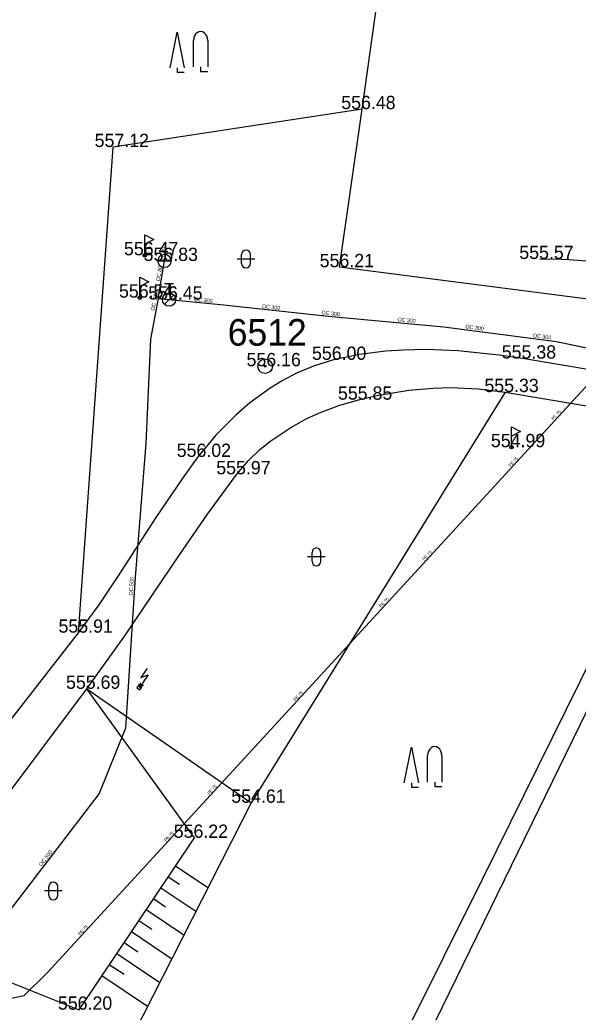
# Model space of a CAD drawing. Extents: x -669393 to -668650, y -1126925 to -1126294.
# Drawn here: x -668980.6 to -668949.1, y -1126476.4 to -1126420.4 of the extents above; entities that cross this region are included whole.
import ezdxf

# ---------------------------------------------------------------- set-up
doc = ezdxf.new("R2010")
doc.units = 0
for name, color, linetype in [('G_Bod_tecka', 7, 'Continuous'), ('G_Bod_vyska', 7, 'Continuous'), ('G_Bodove_pole', 7, 'Continuous'), ('G_Breh_Teren', 7, 'Continuous'), ('G_Cesty_Schody', 7, 'Continuous'), ('G_Objekty-Studny', 7, 'Continuous'), ('G_Ploty', 7, 'Continuous'), ('G_Site-plynovod', 7, 'Continuous'), ('G_Site-Rozvadece', 7, 'Continuous'), ('G_Site-vodovod', 7, 'Continuous'), ('G_Vyskove_srafy', 7, 'Continuous'), ('G_Z_SPOJE_podz_geodeticky', 7, 'Continuous'), ('G_Z_SPOJE_podz_priblizne', 7, 'Continuous'), ('G_Z_VODA_podz_kotovane', 7, 'Continuous'), ('G_Zelen-rozhrani', 7, 'Continuous'), ('G_Zelen-Znacky', 7, 'Continuous'), ('Vrstva 25', 7, 'Continuous'), ('Vrstva 26', 7, 'Continuous'), ('Vrstva 4', 7, 'Continuous'), ('Vrstva 6', 7, 'Continuous'), ('Vrstva 7', 7, 'Continuous')]:
    doc.layers.add(name, color=color, linetype=linetype)

msp = doc.modelspace()

# ---------------------------------------------------------------- linework, layer by layer
at = {"layer": 'G_Bod_tecka'}
for p, q in [((-668961.28, -1126425.45), (-668961.28, -1126425.45)), ((-668975.36, -1126427.59), (-668975.36, -1126427.59)), ((-668973.55, -1126433.7), (-668973.55, -1126433.7)), ((-668972.44, -1126434.02), (-668972.44, -1126434.02)), ((-668962.56, -1126434.37), (-668962.56, -1126434.37)), ((-668951.24, -1126433.91), (-668951.24, -1126433.91)), ((-668973.83, -1126436.09), (-668973.83, -1126436.09)), ((-668972.18, -1126436.2), (-668972.18, -1126436.2)), ((-668966.76, -1126439.96), (-668966.76, -1126439.96)), ((-668962.89, -1126439.6), (-668962.89, -1126439.6)), ((-668952.23, -1126439.53), (-668952.23, -1126439.53)), ((-668953.21, -1126441.42), (-668953.21, -1126441.42)), ((-668961.48, -1126441.85), (-668961.48, -1126441.85)), ((-668952.84, -1126444.53), (-668952.84, -1126444.53)), ((-668970.55, -1126445.08), (-668970.55, -1126445.08)), ((-668968.35, -1126446.06), (-668968.35, -1126446.06)), ((-668977.32, -1126455), (-668977.32, -1126455)), ((-668976.82, -1126458.17), (-668976.82, -1126458.17)), ((-668967.55, -1126464.6), (-668967.55, -1126464.6)), ((-668970.74, -1126466.58), (-668970.74, -1126466.58)), ((-668977.26, -1126476.28), (-668977.26, -1126476.28))]:
    msp.add_line(p, q, dxfattribs=at)
at = {"layer": 'G_Bodove_pole'}
for radius in [0.412, 0.05]:
    msp.add_circle((-668966.76, -1126439.96), radius, dxfattribs=at)
at = {"layer": 'G_Breh_Teren'}
for p, q in [((-668976.82, -1126458.17), (-668967.55, -1126464.6)), ((-668970.74, -1126466.58), (-668976.82, -1126458.17)), ((-668967.55, -1126464.6), (-668976.78, -1126482.76)), ((-668977.26, -1126476.28), (-668970.74, -1126466.58)), ((-668987.39, -1126472.25), (-668977.26, -1126476.28))]:
    msp.add_line(p, q, dxfattribs=at)
msp.add_lwpolyline([(-668951.24, -1126433.91), (-668950.43, -1126433.89), (-668949.6, -1126433.93), (-668947.91, -1126434.06), (-668947.09, -1126434.06), (-668946.69, -1126434.03), (-668946.31, -1126433.97), (-668945.94, -1126433.88), (-668945.59, -1126433.74), (-668945.25, -1126433.57), (-668944.94, -1126433.34), (-668940.63, -1126429.73)], dxfattribs=at)
at = {"layer": 'G_Cesty_Schody'}
for points in [[(-668943.72, -1126440.95), (-668952.23, -1126439.53), (-668953.55, -1126439.33), (-668955.88, -1126439.09), (-668957.64, -1126439.02), (-668958.96, -1126439.05), (-668959.95, -1126439.11), (-668961.42, -1126439.3), (-668962.89, -1126439.6), (-668964.03, -1126439.95), (-668964.99, -1126440.36), (-668965.8, -1126440.78), (-668966.48, -1126441.2), (-668967.62, -1126442.03), (-668968.42, -1126442.72), (-668969.54, -1126443.86), (-668970.55, -1126445.08), (-668971.45, -1126446.31), (-668972.92, -1126448.5), (-668975.05, -1126451.8), (-668976.15, -1126453.42), (-668977.32, -1126455), (-668982.36, -1126461.46)], [(-668987.39, -1126472.25), (-668982.11, -1126465.21), (-668976.82, -1126458.17), (-668974.68, -1126455.18), (-668971.59, -1126450.6), (-668970.01, -1126448.32), (-668968.35, -1126446.06), (-668967.69, -1126445.28), (-668967.05, -1126444.67), (-668966.44, -1126444.17), (-668965.31, -1126443.41), (-668964.4, -1126442.92), (-668963.69, -1126442.59), (-668962.6, -1126442.18), (-668961.48, -1126441.85), (-668960.45, -1126441.61), (-668958.64, -1126441.32), (-668957.27, -1126441.2), (-668956.25, -1126441.17), (-668954.72, -1126441.24), (-668953.21, -1126441.42), (-668944.59, -1126442.87), (-668935.98, -1126444.4), (-668920.75, -1126448.74)]]:
    msp.add_lwpolyline(points, dxfattribs=at)
at = {"layer": 'G_Objekty-Studny'}
msp.add_line((-668972.815, -1126434.02), (-668972.065, -1126434.02), dxfattribs=at)
msp.add_circle((-668972.44, -1126434.02), 0.375, dxfattribs=at)
at = {"layer": 'G_Ploty'}
for p, q in [((-668961.28, -1126425.45), (-668957.94, -1126401.66)), ((-668962.56, -1126434.37), (-668961.28, -1126425.45)), ((-668943.74, -1126436.8), (-668962.56, -1126434.37)), ((-668962.25, -1126487.4), (-668943.23, -1126448.44))]:
    msp.add_line(p, q, dxfattribs=at)
at = {"layer": 'G_Site-plynovod'}
for p, q in [((-668952.84, -1126444.53), (-668952.84, -1126443.38)), ((-668952.84, -1126443.38), (-668952.34, -1126443.645)), ((-668952.34, -1126443.645), (-668952.84, -1126443.91))]:
    msp.add_line(p, q, dxfattribs=at)
for radius in [0.1, 0.0348]:
    msp.add_circle((-668952.84, -1126444.53), radius, dxfattribs=at)
at = {"layer": 'G_Site-Rozvadece'}
for p, q in [((-668973.36, -1126457.372), (-668973.86, -1126458.09)), ((-668973.422, -1126457.023), (-668973.78, -1126457.537)), ((-668973.78, -1126457.537), (-668973.36, -1126457.372)), ((-668973.81, -1126457.826), (-668973.86, -1126458.09)), ((-668973.86, -1126458.09), (-668973.63, -1126457.952))]:
    msp.add_line(p, q, dxfattribs=at)
msp.add_lwpolyline([(-668973.88, -1126457.95), (-668974, -1126458.12), (-668973.83, -1126458.23), (-668973.72, -1126458.07)], close=True, dxfattribs=at)
at = {"layer": 'G_Site-vodovod'}
for p, q in [((-668973.55, -1126433.7), (-668973.55, -1126432.55)), ((-668973.55, -1126432.55), (-668973.05, -1126432.815)), ((-668973.05, -1126432.815), (-668973.55, -1126433.08)), ((-668973.83, -1126436.09), (-668973.83, -1126434.94)), ((-668973.83, -1126434.94), (-668973.33, -1126435.205)), ((-668973.33, -1126435.205), (-668973.83, -1126435.47)), ((-668972.43, -1126435.3), (-668971.93, -1126435.3)), ((-668972.18, -1126435.825), (-668972.18, -1126435.3)), ((-668972.445, -1126436.465), (-668971.915, -1126435.935))]:
    msp.add_line(p, q, dxfattribs=at)
for centre, radius in [((-668973.55, -1126433.7), 0.1), ((-668973.55, -1126433.7), 0.0348), ((-668973.83, -1126436.09), 0.1), ((-668973.83, -1126436.09), 0.0348), ((-668972.18, -1126436.2), 0.375)]:
    msp.add_circle(centre, radius, dxfattribs=at)
at = {"layer": 'G_Vyskove_srafy'}
for p, q in [((-668969.99, -1126469.4), (-668971.81, -1126468.18)), ((-668971.6, -1126469.22), (-668972.23, -1126468.8)), ((-668970.67, -1126470.74), (-668972.65, -1126469.42)), ((-668972.38, -1126470.49), (-668973.06, -1126470.03)), ((-668971.35, -1126472.08), (-668973.48, -1126470.65)), ((-668973.16, -1126471.76), (-668973.89, -1126471.27)), ((-668972.03, -1126473.42), (-668974.31, -1126471.89)), ((-668973.94, -1126473.03), (-668974.72, -1126472.51)), ((-668972.71, -1126474.76), (-668975.14, -1126473.13)), ((-668974.72, -1126474.3), (-668975.56, -1126473.74)), ((-668973.39, -1126476.1), (-668975.97, -1126474.36))]:
    msp.add_line(p, q, dxfattribs=at)
at = {"layer": 'G_Z_SPOJE_podz_geodeticky'}
for points in [[(-668931.17, -1126436.55), (-668934.38, -1126437.99), (-668939.88, -1126440.76), (-668944.24, -1126448.18), (-668954.5, -1126468.94)], [(-668954.5, -1126468.94), (-668956.68, -1126473.32), (-668963.52, -1126487.02), (-668965.6, -1126492.17), (-668998.75, -1126488.93), (-669012.65, -1126491.77), (-669018.78, -1126493.27), (-669035.34, -1126497.22), (-669051.6, -1126501.03), (-669100.76, -1126512.78), (-669114.65, -1126516.02), (-669131.97, -1126520.55), (-669160.13, -1126526.57), (-669163.02, -1126527.37)]]:
    msp.add_lwpolyline(points, dxfattribs=at)
at = {"layer": 'G_Z_SPOJE_podz_priblizne'}
for points in [[(-668931.17, -1126436.55), (-668934.38, -1126437.99), (-668939.88, -1126440.76), (-668944.24, -1126448.18), (-668954.5, -1126468.94)], [(-668954.5, -1126468.94), (-668956.68, -1126473.32), (-668963.52, -1126487.02), (-668965.6, -1126492.17), (-668998.75, -1126488.93), (-669012.65, -1126491.77), (-669018.78, -1126493.27), (-669035.34, -1126497.22), (-669051.6, -1126501.03), (-669100.76, -1126512.78), (-669114.65, -1126516.02), (-669131.97, -1126520.55), (-669160.13, -1126526.57), (-669163.02, -1126527.37)]]:
    msp.add_lwpolyline(points, dxfattribs=at)
at = {"layer": 'G_Z_VODA_podz_kotovane'}
for p, q in [((-668972.44, -1126434.02), (-668972.4, -1126433.82)), ((-668972.8, -1126436.14), (-668972.44, -1126434.02))]:
    msp.add_line(p, q, dxfattribs=at)
for points in [[(-668972.8, -1126436.14), (-668972.18, -1126436.2), (-668969.09, -1126436.5), (-668963.19, -1126437.14), (-668956.66, -1126437.73), (-668950.31, -1126438.57), (-668942.94, -1126440.12), (-668941.89, -1126440.28), (-668941.5, -1126440.07), (-668939.16, -1126429.23)], [(-668943.25, -1126435.07), (-668943.85, -1126435.28), (-668945.09, -1126436.73), (-668946.12, -1126438.37), (-668979.04, -1126474.18)], [(-668972.8, -1126436.14), (-668973.23, -1126438.43), (-668973.49, -1126444.33), (-668974.1, -1126451.87), (-668974.65, -1126460.39), (-668976.13, -1126464.08), (-668982.15, -1126471.93)], [(-668979.04, -1126474.18), (-668980.39, -1126475.49), (-668982.29, -1126475.91)]]:
    msp.add_lwpolyline(points, dxfattribs=at)
at = {"layer": 'G_Zelen-rozhrani'}
for p, q in [((-668961.28, -1126425.45), (-668975.36, -1126427.59)), ((-668975.36, -1126427.59), (-668977.32, -1126455)), ((-668953.21, -1126441.42), (-668967.55, -1126464.6))]:
    msp.add_line(p, q, dxfattribs=at)
at = {"layer": 'G_Zelen-Znacky'}
for p, q in [((-668972.12, -1126423.11), (-668971.72, -1126421.11)), ((-668971.72, -1126421.11), (-668971.32, -1126423.11)), ((-668970.8, -1126423.07), (-668970.8, -1126421.57)), ((-668970, -1126421.57), (-668970, -1126423.07)), ((-668971.72, -1126423.11), (-668971.72, -1126423.36)), ((-668970.4, -1126423.07), (-668970.4, -1126423.32)), ((-668971.72, -1126423.36), (-668971.32, -1126423.36)), ((-668970.4, -1126423.32), (-668970, -1126423.32)), ((-668968.09, -1126434.16), (-668968.09, -1126433.66)), ((-668967.59, -1126434.16), (-668967.59, -1126433.66)), ((-668967.34, -1126433.91), (-668968.34, -1126433.91)), ((-668964.11, -1126450.97), (-668964.11, -1126450.47)), ((-668963.61, -1126450.97), (-668963.61, -1126450.47)), ((-668963.36, -1126450.72), (-668964.36, -1126450.72)), ((-668958.9, -1126463.47), (-668958.5, -1126461.47)), ((-668958.5, -1126461.47), (-668958.1, -1126463.47)), ((-668957.58, -1126463.43), (-668957.58, -1126461.93)), ((-668956.78, -1126461.93), (-668956.78, -1126463.43)), ((-668958.5, -1126463.47), (-668958.5, -1126463.72)), ((-668957.18, -1126463.43), (-668957.18, -1126463.68)), ((-668958.5, -1126463.72), (-668958.1, -1126463.72)), ((-668957.18, -1126463.68), (-668956.78, -1126463.68)), ((-668978.22, -1126469.58), (-668979.22, -1126469.58)), ((-668978.97, -1126469.83), (-668978.97, -1126469.33)), ((-668978.47, -1126469.83), (-668978.47, -1126469.33))]:
    msp.add_line(p, q, dxfattribs=at)
for centre, start, end in [((-668967.84, -1126433.66), 0, 180), ((-668967.84, -1126434.16), 180, 0), ((-668963.86, -1126450.47), 0, 180), ((-668963.86, -1126450.97), 180, 0), ((-668978.72, -1126469.33), 0, 180), ((-668978.72, -1126469.83), 180, 0)]:
    msp.add_arc(centre, 0.25, start, end, dxfattribs=at)
for centre in [(-668970.4, -1126421.57), (-668957.18, -1126461.93)]:
    msp.add_ellipse(centre, major_axis=(0, 0.5), ratio=0.8, start_param=4.712389, end_param=7.853982, dxfattribs=at)
at = {"layer": 'Vrstva 25'}
for p, q in [((-668972.44, -1126434.02), (-668972.402, -1126433.819)), ((-668972.8, -1126436.14), (-668972.44, -1126434.02))]:
    msp.add_line(p, q, dxfattribs=at)
at = {"layer": 'Vrstva 26'}
for points in [[(-668972.8, -1126436.14), (-668972.18, -1126436.2), (-668969.089, -1126436.503), (-668963.19, -1126437.14), (-668956.66, -1126437.73), (-668950.31, -1126438.57), (-668942.937, -1126440.116), (-668941.892, -1126440.283), (-668941.497, -1126440.065), (-668939.16, -1126429.231)], [(-668943.25, -1126435.07), (-668943.85, -1126435.28), (-668945.09, -1126436.73), (-668946.12, -1126438.37), (-668979.04, -1126474.18)], [(-668972.8, -1126436.14), (-668973.23, -1126438.43), (-668973.49, -1126444.33), (-668974.1, -1126451.87), (-668974.65, -1126460.39), (-668976.13, -1126464.08), (-668982.15, -1126471.93)], [(-668979.04, -1126474.18), (-668980.39, -1126475.49), (-668982.29, -1126475.91)]]:
    msp.add_lwpolyline(points, dxfattribs=at)
at = {"layer": 'Vrstva 6'}
msp.add_line((-668972.44, -1126434.02), (-668972.44, -1126434.02), dxfattribs=at)
at = {"layer": 'Vrstva 7'}
msp.add_line((-668972.402, -1126433.819), (-668972.402, -1126433.819), dxfattribs=at)

# ---------------------------------------------------------------- texts
at = {"layer": 'G_Bod_vyska'}
for s, p in [('556.48', (-668962.458, -1126425.45)), ('557.12', (-668976.382, -1126427.59)), ('556.47', (-668974.728, -1126433.7)), ('556.83', (-668973.618, -1126434.02)), ('555.57', (-668952.404, -1126433.91)), ('556.21', (-668963.676, -1126434.37)), ('556.54', (-668975.008, -1126436.09)), ('556.45', (-668973.358, -1126436.2)), ('556.00', (-668964.111, -1126439.6)), ('555.38', (-668953.394, -1126439.53)), ('556.16', (-668967.807, -1126439.96)), ('555.85', (-668962.644, -1126441.85)), ('555.33', (-668954.374, -1126441.42)), ('554.99', (-668954.008, -1126444.53)), ('556.02', (-668971.749, -1126445.08)), ('555.97', (-668969.516, -1126446.06)), ('555.91', (-668978.424, -1126455)), ('555.69', (-668978, -1126458.17)), ('554.61', (-668968.666, -1126464.6)), ('556.22', (-668971.918, -1126466.58)), ('556.20', (-668978.459, -1126476.28))]:
    msp.add_text(s, height=0.75, dxfattribs=at).set_placement(p)
at = {"layer": 'G_Bodove_pole'}
msp.add_text('6512', height=1.5, dxfattribs=at).set_placement((-668968.869, -1126438.8))
at = {"layer": 'Vrstva 4'}
for s, height, rotation, p in [('LT 80', 0.2194, 79.3624, (-668972.51, -1126434.014)), ('OC 80', 0.2194, 80.379, (-668972.708, -1126435.177)), ('OC  500', 0.2194, 79.3652, (-668973.002, -1126436.84)), ('OC 300', 0.2194, 354.0896, (-668970.775, -1126436.28)), ('OC 300', 0.2194, 354.0896, (-668966.949, -1126436.678)), ('OC 300', 0.2194, 353.8643, (-668963.586, -1126437.027)), ('OC 300', 0.2194, 354.8615, (-668959.29, -1126437.422)), ('OC 300', 0.2194, 352.5033, (-668955.461, -1126437.818)), ('OC 300', 0.2194, 352.5033, (-668951.647, -1126438.322)), ('PE 75', 0.1755, 47.3359, (-668950.481, -1126443.023)), ('PE 75', 0.1755, 47.3668, (-668952.911, -1126445.666)), ('PE 75', 0.1755, 47.2991, (-668957.77, -1126450.952)), ('OC 500', 0.2194, 86.2907, (-668974.238, -1126452.906)), ('PE 75', 0.1755, 47.2624, (-668960.199, -1126453.595)), ('PE 75', 0.1755, 47.4036, (-668965.059, -1126458.882)), ('PE 75', 0.1755, 47.4404, (-668969.918, -1126464.168)), ('PE 75', 0.1755, 47.4036, (-668972.348, -1126466.811)), ('OC 500', 0.2194, 52.5124, (-668979.388, -1126468.213)), ('PE 75', 0.1755, 47.4036, (-668977.207, -1126472.096))]:
    msp.add_text(s, height=height, rotation=rotation, dxfattribs=at).set_placement(p)

doc.saveas('drawing.dxf')
